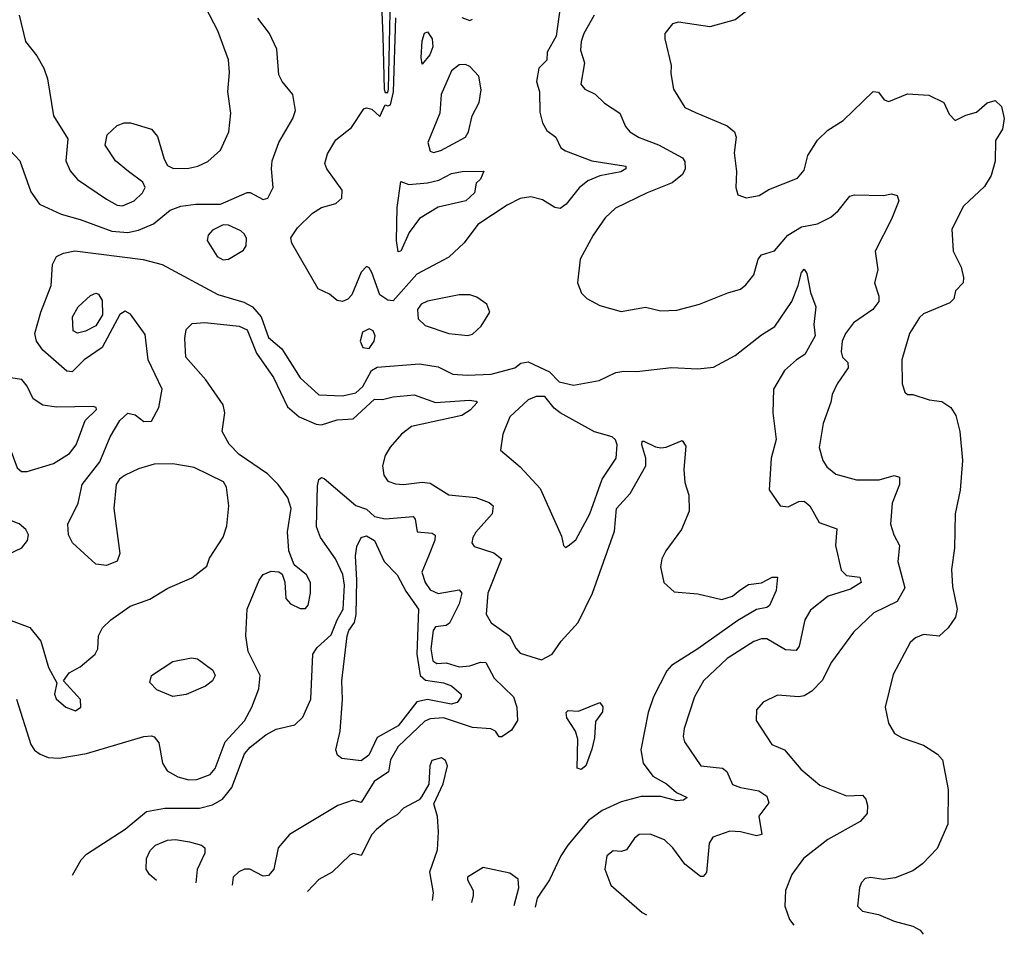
# Model space of a CAD drawing. Extents: x 1173029 to 1307123, y 522559 to 678521.
# Tile 341 of 623: x 1300787 to 1304500, y 522559 to 526008. Entities that reach past the tile are written whole.
import ezdxf

# ---------------------------------------------------------------- set-up
doc = ezdxf.new("R2010")
doc.units = 0

msp = doc.modelspace()

# ---------------------------------------------------------------- linework, layer by layer
at = {"layer": '0CON10XD'}
for points in [[(1302145, 526220), (1302156.2, 525943.8), (1302161.4, 525745), (1302165, 525733.5), (1302175, 525733.5), (1302178.1, 525745), (1302198.5, 526671.5)], [(1300785.6, 526025), (1300809.2, 525925), (1300851.7, 525871.7), (1300878, 525825), (1300892.5, 525785), (1300914.4, 525645), (1300968.3, 525558.3), (1300961.1, 525475), (1300977.3, 525437.3), (1301005, 525405.6), (1301115, 525331.1), (1301155, 525308.2), (1301175, 525305.4), (1301218.5, 525325), (1301250.5, 525355), (1301260, 525375), (1301251.9, 525395), (1301198.1, 525435), (1301148.9, 525475), (1301109.6, 525535), (1301117.1, 525572.9), (1301155, 525608.2), (1301181.2, 525618.8), (1301205, 525619.2), (1301284.7, 525594.7), (1301306.5, 525566.5), (1301331.9, 525481.9), (1301345, 525458.1), (1301367, 525447), (1301425, 525447.7), (1301458.8, 525455), (1301497.3, 525472.7), (1301544.7, 525515.3), (1301575.9, 525584.1), (1301583.6, 525655), (1301572.2, 525735), (1301578.1, 525808.1), (1301575, 525856.7), (1301534.4, 525965), (1301488.2, 526055)], [(1302824.7, 526055), (1302810.5, 525945), (1302775.7, 525885), (1302774.6, 525855), (1302744.7, 525825), (1302735.9, 525775), (1302748, 525735), (1302748.7, 525658.7), (1302758.5, 525618.5), (1302775, 525590), (1302809.2, 525565), (1302828, 525525), (1302845, 525513.3), (1302945.3, 525475.3), (1303065, 525456.9), (1303072.5, 525455), (1303073.3, 525445), (1303054.3, 525434.3), (1302975, 525419.2), (1302929.4, 525400.6), (1302896.5, 525373.5), (1302848.2, 525311.8), (1302825, 525295.5), (1302805, 525299.5), (1302758.8, 525328.8), (1302715, 525339.2), (1302675, 525333.6), (1302625, 525307.8), (1302514.6, 525235), (1302463.4, 525166.6), (1302405, 525111.9), (1302285, 525048), (1302195, 524947.2), (1302175, 524950.3), (1302145, 524969.6), (1302115, 525054.2), (1302105, 525072), (1302095, 525077.1), (1302075, 525055.7), (1302040.1, 524969.9), (1302025, 524953.8), (1302005, 524944.6)], [(1303555, 526061.2), (1303485, 526007.1), (1303389.1, 525980.9), (1303271.7, 525998.3), (1303248.3, 525991.7), (1303220, 525955), (1303220, 525935), (1303244, 525835), (1303242.5, 525805), (1303252.9, 525745), (1303295, 525676.2), (1303335, 525657.5), (1303455, 525606.9), (1303482.9, 525585), (1303489.4, 525565), (1303480.8, 525505), (1303490, 525435), (1303488, 525375), (1303495, 525347.5), (1303526.4, 525336.4), (1303575.5, 525344.5), (1303612.4, 525367.6), (1303720.3, 525409.7), (1303745, 525440), (1303759.2, 525495), (1303796.1, 525553.9), (1303835, 525590.6), (1303892.4, 525627.6), (1304005, 525737.1), (1304025, 525733.8), (1304046.7, 525705), (1304065, 525698.8), (1304135, 525728.6), (1304215, 525722.5), (1304272.5, 525695), (1304291.7, 525651.7), (1304315, 525627.5), (1304355, 525647.5), (1304395, 525658.8), (1304435, 525693.8), (1304465, 525703.3), (1304489.7, 525679.7), (1304500, 525635), (1304493.1, 525595), (1304467.4, 525552.6), (1304465.8, 525474.2), (1304450.3, 525419.7), (1304425, 525378.8), (1304346, 525305), (1304302.1, 525217.9), (1304307.5, 525135), (1304337.1, 525075), (1304346.7, 525035), (1304344.3, 525015), (1304316, 524985), (1304310, 524955), (1304295, 524940), (1304195, 524898.6), (1304180.8, 524885), (1304142.9, 524825), (1304113.5, 524725), (1304114.3, 524634.3), (1304125, 524603.3), (1304135, 524593.8), (1304155, 524594), (1304216.1, 524573.9), (1304265, 524568), (1304298, 524545), (1304317.5, 524515), (1304332.9, 524455), (1304342.5, 524345), (1304333.9, 524233.9), (1304314.3, 524145), (1304311.9, 524015), (1304301.1, 523935), (1304305, 523870), (1304322, 523785), (1304315.8, 523755), (1304288.1, 523715), (1304255, 523683.1), (1304195, 523689.2), (1304165, 523677.5), (1304145, 523660), (1304080.8, 523539.2), (1304050.8, 523415), (1304063.1, 523355), (1304086.4, 523316.4), (1304115, 523300), (1304195, 523272), (1304247.9, 523237.9), (1304267, 523217), (1304288.1, 523105), (1304287.1, 522975), (1304246.8, 522883.2), (1304191.2, 522825), (1304155, 522798.8), (1304088.3, 522771.7), (1304045, 522766.2), (1303995, 522773.8), (1303975, 522770), (1303961.2, 522755), (1303954.3, 522735.7), (1303946, 522665), (1303965, 522646), (1304025, 522633.3), (1304085, 522608.8), (1304155, 522590), (1304182.5, 522575), (1304194.3, 522559.3)], [(1300712.5, 525555), (1300788.2, 525475), (1300829.1, 525359.1), (1300861.9, 525311.9), (1300943.8, 525273.8), (1301014.8, 525254.8), (1301135, 525210), (1301195.3, 525205.3), (1301235.6, 525214.4), (1301292, 525238), (1301355, 525290), (1301394.4, 525304.4), (1301451.7, 525311.7), (1301545, 525311.4), (1301645, 525356), (1301655.8, 525355.8), (1301705, 525330), (1301723.3, 525335), (1301742.9, 525375), (1301736.4, 525445), (1301740, 525475), (1301764.5, 525545), (1301817.5, 525635), (1301827.8, 525665), (1301817.1, 525725), (1301777.1, 525775), (1301765, 525800), (1301756.9, 525896.9), (1301729.5, 525955), (1301685, 526012.7)], [(1302005, 524944.6), (1301985, 524949.1), (1301955, 524972.2), (1301912.7, 524992.7), (1301813.8, 525165), (1301809.6, 525185), (1301835, 525222.7), (1301891.7, 525278.3), (1301925, 525299.4), (1301980, 525315), (1302002.5, 525335), (1302003.8, 525365), (1301945.7, 525445), (1301938.1, 525465), (1301948.3, 525501.7), (1301979.4, 525555), (1302038.8, 525601.2), (1302085, 525672), (1302095, 525675.8), (1302115, 525670.8), (1302145, 525642.5), (1302165, 525686.7), (1302175, 525682.5), (1302185, 525686.7), (1302196.8, 525735), (1302206.1, 526015)], [(1302455, 526015.6), (1302485, 526004.2), (1302495, 526010)], [(1302953.5, 526025), (1302914.5, 525955), (1302904.6, 525925), (1302902.3, 525892.3), (1302916.5, 525845), (1302902.9, 525765), (1302918.8, 525745), (1302957.3, 525727.3), (1302992.4, 525692.4), (1303050, 525655), (1303071.9, 525605), (1303088.1, 525585), (1303123.1, 525563.1), (1303195.8, 525535.8), (1303286.3, 525486.3), (1303295, 525473.3), (1303296.9, 525445), (1303286.2, 525423.8), (1303247.6, 525392.4), (1303152.9, 525355), (1303033.5, 525296.5), (1302995, 525260), (1302949.4, 525195), (1302901.2, 525105), (1302891.2, 525015), (1302906, 524976), (1302925.9, 524955.9), (1302975, 524930), (1303055, 524907.5), (1303146.8, 524923.2), (1303205, 524910), (1303265, 524912.9), (1303351.2, 524935), (1303457.1, 524977.1), (1303505, 524992), (1303525, 525008), (1303555.7, 525045), (1303572.5, 525105), (1303585, 525120.6), (1303634.1, 525135.9), (1303683.9, 525195), (1303735, 525226.9), (1303795, 525237.6), (1303846.4, 525263.6), (1303873.3, 525286.7), (1303917.6, 525342.4), (1303935, 525347.5), (1304044.1, 525344.1), (1304075, 525350.8), (1304096.2, 525345), (1304102.5, 525325), (1304074.6, 525255), (1304012.5, 525135), (1304022.5, 525065), (1304010.6, 525015), (1304026.9, 524965), (1304026.7, 524945), (1304004.4, 524915), (1303931.1, 524865), (1303900.9, 524825), (1303889.1, 524795), (1303884.5, 524755), (1303890, 524735), (1303909.5, 524715), (1303911.5, 524695), (1303870, 524635), (1303851.5, 524595), (1303845.5, 524565), (1303816.7, 524485), (1303802.5, 524395), (1303815.4, 524345.4), (1303831.4, 524321.4), (1303865, 524294.4), (1303942.2, 524272.2), (1304027.7, 524272.3), (1304085, 524288.9), (1304105, 524282.5), (1304104.4, 524255), (1304077.5, 524185), (1304070.6, 524105), (1304083.1, 524065), (1304104.4, 524025), (1304098.2, 523965), (1304124.5, 523865), (1304096.5, 523813.5), (1304008.4, 523771.6), (1303931.1, 523698.9), (1303848.5, 523585), (1303813.3, 523516.7), (1303773.9, 523476.1), (1303745, 523458.6), (1303725, 523454.3), (1303645, 523460.8), (1303591.2, 523435), (1303566.2, 523405), (1303564, 523365), (1303624, 523275), (1303671.2, 523255), (1303732.4, 523182.4), (1303805, 523121.2), (1303905, 523081.2), (1303965, 523084), (1303978.2, 523068.2), (1303984.5, 523045), (1303983.1, 523015), (1303956.9, 522985), (1303835, 522916.7), (1303743.1, 522845), (1303698.6, 522785), (1303674.4, 522725), (1303672.5, 522665), (1303690.6, 522615), (1303706.4, 522593.5)], [(1302305, 525840), (1302300.6, 525865), (1302305, 525927.5), (1302313.8, 525956.2), (1302325, 525961.2), (1302342.9, 525935), (1302345.3, 525905), (1302333.6, 525875), (1302305, 525840)], [(1302347.1, 525507.1), (1302375, 525514.5), (1302468.9, 525565), (1302479.7, 525585), (1302493.9, 525645), (1302520.4, 525695), (1302527, 525743), (1302518.5, 525795), (1302485, 525831.2), (1302468.3, 525838.3), (1302445, 525837.1), (1302415, 525814.3), (1302376.5, 525725), (1302371.1, 525655), (1302326.9, 525545), (1302335, 525512), (1302347.1, 525507.1)], [(1302215, 525132.2), (1302207.7, 525175), (1302211.1, 525298.9), (1302225, 525398), (1302255, 525386.1), (1302325, 525392.1), (1302367.3, 525402.7), (1302415, 525427.1), (1302455.6, 525435.6), (1302537, 525437), (1302525, 525406.7), (1302508.3, 525391.7), (1302502, 525355), (1302469.2, 525325), (1302365, 525300.5), (1302295, 525258.2), (1302256.4, 525205), (1302225, 525134.5), (1302215, 525132.2)], [(1301555, 525101.9), (1301575, 525104.3), (1301631.2, 525138.8), (1301640.8, 525155), (1301642.1, 525182.1), (1301635, 525198.8), (1301620.9, 525210.9), (1301575, 525232.5), (1301555, 525234.2), (1301515, 525214), (1301498, 525195), (1301494.2, 525175), (1301532, 525115), (1301555, 525101.9)], [(1300755, 523742.7), (1300826.2, 523716.2), (1300867.5, 523665), (1300895.4, 523565.4), (1300927, 523507), (1300919.2, 523465), (1300925, 523446.7), (1300961.2, 523415), (1300997.9, 523402.1), (1301017.5, 523415), (1301017.1, 523445), (1300952.5, 523515), (1300973.8, 523545), (1301015, 523568.2), (1301071.9, 523615), (1301081.9, 523635), (1301084.3, 523685), (1301099.2, 523715), (1301130.8, 523745), (1301203.8, 523796.2), (1301277.8, 523822.2), (1301345.4, 523864.6), (1301436.8, 523903.2), (1301493, 523947), (1301503, 523977), (1301555, 524056.2), (1301568.8, 524098.8), (1301575.4, 524175), (1301567.8, 524245), (1301555.6, 524265), (1301445, 524319.7), (1301365, 524333.1), (1301295, 524331.5), (1301235, 524313.6), (1301185, 524290.5), (1301164.2, 524275), (1301151.1, 524255), (1301142, 524165), (1301164.4, 523995), (1301154.5, 523965.5), (1301115, 523950), (1301075, 523954.6), (1300986.9, 524035), (1300971.9, 524065), (1300968.8, 524105), (1301008.5, 524185), (1301022.7, 524255), (1301089.7, 524340.3), (1301128.2, 524435), (1301165, 524496.9), (1301195, 524524.3), (1301222.5, 524517.5), (1301255, 524492), (1301285, 524494), (1301311.5, 524545), (1301324.6, 524615), (1301271.6, 524725), (1301260.6, 524820.6), (1301205, 524897.1), (1301185, 524908.5), (1301165, 524896.2), (1301098.7, 524771.3), (1301030, 524725), (1300985, 524680), (1300965, 524682.5), (1300875, 524762.1), (1300851.2, 524795), (1300844.2, 524825), (1300867.4, 524905), (1300906.2, 525005), (1300911.1, 525085), (1300926, 525115), (1300952.2, 525127.8), (1300995, 525136.4), (1301253.5, 525103.5), (1301325, 525084), (1301535, 524971.9), (1301632.3, 524942.3), (1301665.2, 524925.2), (1301697.3, 524887.3), (1301725, 524808.9), (1301776, 524766), (1301845, 524657.3), (1301915, 524593.3), (1302005, 524588.9), (1302055, 524600.5), (1302081.5, 524625), (1302113.7, 524685), (1302135, 524697), (1302295, 524710), (1302365, 524698.9), (1302420.9, 524670.9), (1302475, 524667.8), (1302565, 524671.7), (1302654, 524695), (1302677.4, 524712.6), (1302705, 524717.5), (1302785, 524680), (1302821.7, 524641.7), (1302875, 524630), (1302972.4, 524647.6), (1303035, 524677.5), (1303065, 524682.9), (1303115, 524681.1), (1303245, 524696.8), (1303345, 524690.8), (1303403.1, 524696.9), (1303485, 524741.1), (1303585, 524819.1), (1303635, 524850.6), (1303698.5, 524945), (1303723.2, 525005), (1303735, 525053.8), (1303745, 525067.5), (1303755, 525050), (1303769.4, 524979.4), (1303789.2, 524925), (1303782.1, 524857.9), (1303787.4, 524815), (1303747.5, 524745), (1303716.9, 524725), (1303671.8, 524685), (1303630, 524615), (1303627.1, 524525), (1303639.5, 524425), (1303620.9, 524355), (1303612.9, 524235), (1303655, 524174.4), (1303685, 524170.8), (1303725, 524190.8), (1303745, 524192.1), (1303767.1, 524175), (1303801.3, 524111.3), (1303868.5, 524088.5), (1303863.1, 524025), (1303885, 523932.5), (1303905, 523912.1), (1303955.3, 523905.3), (1303960.6, 523885), (1303919.9, 523860.1), (1303835.3, 523834.7), (1303768.8, 523781.2), (1303747.3, 523745), (1303726.1, 523645), (1303715, 523629.1), (1303675, 523631.8), (1303605, 523673.8), (1303585, 523673.8), (1303555, 523662.7), (1303455, 523599.1), (1303365.3, 523514.7), (1303331.8, 523455), (1303292.5, 523335), (1303288.5, 523305), (1303294.5, 523285), (1303356.2, 523195), (1303437.5, 523185), (1303453.5, 523173.5), (1303475, 523124.5), (1303505, 523112.8), (1303575, 523100.4), (1303605, 523080), (1303611.5, 523055), (1303573.8, 523005), (1303586.2, 522935), (1303565, 522930.9), (1303505, 522945.5), (1303465, 522948.2), (1303401.2, 522925), (1303387, 522903), (1303377.5, 522792.5), (1303365, 522777.5), (1303355, 522776.7), (1303295, 522824.3), (1303250, 522885), (1303218.6, 522915), (1303165, 522937.2), (1303123.8, 522935), (1303105, 522921.4), (1303075, 522877.8), (1303055, 522871.8), (1303025, 522874.2), (1303001.4, 522855), (1302993.3, 522805), (1303016.2, 522745), (1303135, 522642), (1303150.7, 522632.5)], [(1301005, 524825.6), (1300989.2, 524835), (1300986.9, 524886.9), (1301007.5, 524925), (1301055, 524967.9), (1301075, 524976.4), (1301085, 524972.5), (1301098.3, 524948.3), (1301099.8, 524895), (1301075, 524853.2), (1301035, 524833.6), (1301005, 524825.6)], [(1302476.8, 524816.8), (1302495, 524821.5), (1302528, 524852), (1302560, 524905), (1302548.8, 524935), (1302511.7, 524961.7), (1302485, 524969.6), (1302445, 524969.7), (1302325, 524946.6), (1302301.8, 524935), (1302287.3, 524915), (1302289.6, 524879.6), (1302316.2, 524855), (1302405, 524824.4), (1302476.8, 524816.8)], [(1300775.9, 523445.9), (1300829.5, 523275), (1300843.7, 523253.7), (1300865, 523237.9), (1300895.3, 523225.3), (1300936.8, 523223.2), (1301039.1, 523240.9), (1301255, 523305.6), (1301285, 523307.5), (1301295, 523303.8), (1301311.7, 523281.7), (1301325.6, 523205), (1301342.9, 523175), (1301383.5, 523153.5), (1301425, 523142), (1301455, 523142.7), (1301505, 523161.8), (1301525, 523184.4), (1301562.3, 523285), (1301635, 523364.4), (1301663.2, 523415), (1301689.6, 523485), (1301694.6, 523535), (1301648.9, 523625), (1301639.6, 523685), (1301645.6, 523785), (1301690.5, 523895), (1301705, 523915.6), (1301735, 523928.1), (1301765, 523925.8), (1301777.1, 523917.1), (1301787.3, 523887.3), (1301790.8, 523825), (1301808.8, 523805), (1301845, 523787.5), (1301865, 523788), (1301875, 523800), (1301884.4, 523845), (1301884.4, 523885), (1301869.2, 523915), (1301822.7, 523952.7), (1301801.9, 524005), (1301796.6, 524076.6), (1301811.1, 524165), (1301798.8, 524205), (1301762.5, 524255), (1301721.5, 524295), (1301615, 524367.9), (1301576.8, 524406.8), (1301551.1, 524455), (1301561.5, 524525), (1301555, 524555.8), (1301489.2, 524649.2), (1301414.4, 524735), (1301409.5, 524805), (1301415, 524840), (1301438.1, 524861.9), (1301486, 524866), (1301615, 524852.6), (1301645, 524837.6), (1301679.9, 524749.9), (1301745, 524658.8), (1301797.6, 524547.6), (1301840.7, 524510.7), (1301905, 524482.2), (1301925, 524480), (1301985, 524499.4), (1302045, 524502.1), (1302125, 524577.4), (1302155, 524575.3), (1302195, 524585.8), (1302275, 524592.6), (1302355, 524563.8), (1302482.9, 524572.9), (1302509.1, 524569.1), (1302513.8, 524565), (1302485.4, 524535), (1302454.4, 524515.6), (1302265, 524474.3), (1302227.2, 524445), (1302184.4, 524395.6), (1302165.4, 524365), (1302155.3, 524325), (1302160.3, 524290.3), (1302175, 524268.1), (1302205, 524257.1), (1302235, 524254.6), (1302305, 524264.1), (1302335, 524260), (1302406.1, 524216.1), (1302506.7, 524206.7), (1302557.1, 524187.1), (1302572.2, 524175), (1302568.8, 524145), (1302507.8, 524075), (1302495.6, 524055), (1302492.5, 524035), (1302501.5, 524021.5), (1302575, 523997.8), (1302603.6, 523975), (1302552.2, 523845), (1302546.5, 523766.5), (1302565, 523733.3), (1302634.8, 523684.8), (1302658, 523638), (1302675, 523619.5), (1302755, 523594.4), (1302794.6, 523615.4), (1302828.5, 523665), (1302892.9, 523735), (1302946.8, 523845), (1303030.7, 524079.3), (1303038, 524165), (1303089.2, 524220.8), (1303148, 524325), (1303148.8, 524355), (1303132.8, 524405), (1303135, 524418), (1303141.1, 524418.9), (1303185, 524396.9), (1303205, 524393.9), (1303225, 524396.4), (1303285, 524421.2), (1303299.5, 524399.5), (1303291.4, 524311.4), (1303295, 524262.5), (1303310, 524215), (1303311.2, 524155), (1303282.9, 524085), (1303223.6, 524005), (1303208.9, 523975), (1303203.1, 523945), (1303215.6, 523885.6), (1303255, 523850.8), (1303345, 523843.1), (1303435, 523821.2), (1303475, 523834.7), (1303502.9, 523857.1), (1303535, 523878.2), (1303585, 523884.4), (1303625, 523905.4), (1303645, 523905.8), (1303640, 523855), (1303615, 523798.6), (1303605, 523791.2), (1303566.1, 523783.9), (1303495, 523742.5), (1303344.6, 523635), (1303245, 523572.2), (1303227.4, 523552.6), (1303177.5, 523455), (1303157.1, 523395), (1303129.6, 523255), (1303138.8, 523205), (1303175, 523155.7), (1303226.1, 523126.1), (1303264.1, 523094.1), (1303304, 523075), (1303290, 523065), (1303265, 523062.4), (1303205, 523078.3), (1303131.3, 523078.7), (1303055, 523059.2), (1302983.8, 523026.2), (1302932, 522988), (1302854.6, 522895), (1302828.2, 522855), (1302785.7, 522764.3), (1302738.2, 522695), (1302730.6, 522661.9)], [(1302105, 524767.8), (1302124, 524795), (1302127.8, 524815), (1302120, 524835), (1302105, 524842.3), (1302080.5, 524829.5), (1302070.8, 524795), (1302081.2, 524771.2), (1302105, 524767.8)], [(1300815, 524304.4), (1300915, 524333.8), (1300975, 524372.2), (1301000, 524405), (1301033.9, 524496.1), (1301077.3, 524537.3), (1301075.3, 524545.3), (1301065, 524549.1), (1300926.4, 524546.4), (1300874.7, 524554.7), (1300838.4, 524578.4), (1300815, 524625.8), (1300795, 524651.4), (1300752.5, 524657.5), (1300742.5, 524647.5), (1300739.5, 524540.5), (1300724, 524465), (1300777.9, 524317.9), (1300794.4, 524304.4), (1300815, 524304.4)], [(1302845, 524017.5), (1302855, 524023.3), (1302885, 524046.7), (1302937.3, 524145), (1302983.3, 524275), (1303036.5, 524355), (1303040, 524405), (1303033.7, 524423.7), (1303021.2, 524435), (1302955, 524454.2), (1302825, 524525.7), (1302802.8, 524542.8), (1302767.1, 524587.1), (1302735, 524587.3), (1302705, 524574.5), (1302635, 524510), (1302608.6, 524445), (1302600, 524385), (1302675, 524321.2), (1302749.7, 524239.7), (1302830.8, 524060.8), (1302837.5, 524025), (1302845, 524017.5)], [(1300986.5, 522781.9), (1301019.8, 522840.2), (1301039.1, 522860.9), (1301185, 522955.9), (1301265, 523022.2), (1301335, 523035.3), (1301465, 523035.3), (1301515, 523047.6), (1301551.8, 523068.2), (1301587, 523113), (1301635, 523240), (1301655.9, 523265), (1301715, 523311.6), (1301755, 523332.2), (1301825, 523348.8), (1301855, 523377.8), (1301885.5, 523445.5), (1301892.1, 523615), (1301908.9, 523641.1), (1301962.1, 523687.9), (1301984, 523745), (1302006.9, 523785), (1302012.3, 523875), (1302006.1, 523916.1), (1301978.2, 523975), (1301921.1, 524055), (1301907.1, 524095), (1301910.2, 524249.8), (1301915.8, 524274.2), (1301925, 524281.2), (1301935, 524278), (1302055, 524175.4), (1302095, 524161.8), (1302125, 524134.8), (1302165, 524126.2), (1302271.4, 524135), (1302279.2, 524125), (1302286.1, 524076.1), (1302342.2, 524072.2), (1302354.5, 524064.5), (1302352.4, 524045), (1302328.4, 523985), (1302303.7, 523925), (1302316.4, 523885), (1302335, 523858.2), (1302365, 523844.7), (1302445, 523857.7), (1302454.4, 523845), (1302444.6, 523805), (1302407.8, 523732.2), (1302395, 523723.3), (1302355, 523718.9), (1302346.5, 523705), (1302337.9, 523635), (1302345, 523590.9), (1302360.5, 523580.5), (1302395, 523582.6), (1302445, 523567.6), (1302485, 523571.9), (1302525, 523584.7), (1302545, 523583.5), (1302576.9, 523525), (1302648.8, 523455), (1302662.5, 523415), (1302664.6, 523365), (1302641.3, 523328.7), (1302605, 523303.8), (1302595, 523304.2), (1302581.2, 523325), (1302564.5, 523334.5), (1302495, 523339), (1302385, 523375.5), (1302335, 523371.2), (1302315, 523362.9), (1302215, 523267.2), (1302185, 523216.9), (1302178.5, 523171.5), (1302124.1, 523135.9), (1302075, 523056.6), (1302045, 523065.3), (1301987.5, 523045), (1301805, 522935.4), (1301762.3, 522885), (1301745.5, 522805), (1301725, 522780.6), (1301705, 522778.6), (1301655, 522805.4), (1301635, 522805.4), (1301613.1, 522795), (1301591.9, 522775), (1301588.8, 522744.6)], [(1300725, 523988.8), (1300745, 523992), (1300795, 524016.2), (1300816.4, 524043.6), (1300820, 524065), (1300810, 524085), (1300785, 524107.1), (1300725, 524130.6), (1300713.7, 524126.3), (1300700, 524105), (1300695.4, 524045.4), (1300715, 523996.2), (1300725, 523988.8)], [(1302075, 523213.3), (1302002, 523222), (1301985.6, 523235), (1301979.5, 523255), (1301995.2, 523324.8), (1302004.3, 523445), (1302001.8, 523515), (1302022.5, 523685), (1302027.9, 523705), (1302049.3, 523735), (1302056.7, 523765), (1302058.7, 523895), (1302053.3, 523986.7), (1302058.8, 524021.2), (1302075, 524055.3), (1302095, 524062.1), (1302125, 524044.5), (1302161.1, 523965), (1302211.1, 523915), (1302243.5, 523853.5), (1302291.4, 523785), (1302285.4, 523615.4), (1302297.9, 523535), (1302317.3, 523517.3), (1302385, 523507), (1302415, 523495.8), (1302451.5, 523465), (1302452.5, 523455), (1302437.2, 523432.8), (1302413.7, 523426.3), (1302325, 523444.1), (1302284.7, 523435.3), (1302214.4, 523345), (1302135, 523300.8), (1302103.3, 523235), (1302075, 523213.3)], [(1301365, 523456), (1301305, 523480.8), (1301278.3, 523508.3), (1301283.8, 523535), (1301365, 523587.8), (1301435, 523601.9), (1301457.4, 523597.4), (1301516, 523555), (1301524.2, 523535), (1301514, 523515), (1301488, 523495), (1301415, 523462.9), (1301365, 523456)], [(1302905, 523180), (1302890, 523185), (1302892.5, 523295), (1302882.5, 523325), (1302850, 523375), (1302847.5, 523395), (1302855, 523402.5), (1302895, 523400), (1302975, 523433.3), (1302986.7, 523416.7), (1302985, 523397.5), (1302958.3, 523361.7), (1302955, 523300), (1302945, 523257.5), (1302922.5, 523195), (1302905, 523180)], [(1302344.5, 522687.1), (1302348.1, 522715), (1302334.5, 522795), (1302362.4, 522877.6), (1302366.9, 522945), (1302363.4, 523003.4), (1302349.3, 523050.7), (1302383.9, 523126.1), (1302400, 523195), (1302393.3, 523215), (1302377.5, 523225), (1302342, 523215), (1302334.2, 523195), (1302330, 523125), (1302302.9, 523077.1), (1302294.2, 523065.8), (1302235, 523034.3), (1302210.5, 523009.5), (1302175, 522989.5), (1302133.1, 522955), (1302115.6, 522935), (1302075, 522856.9), (1302045, 522864.4), (1302032.1, 522857.9), (1301965, 522793.1), (1301915, 522766.4), (1301872.2, 522721.1)], [(1301303.2, 522762.3), (1301276.7, 522785), (1301263.8, 522805), (1301265.8, 522845), (1301279.2, 522875), (1301300, 522895), (1301345, 522913.8), (1301375, 522916.8), (1301427.3, 522907.3), (1301473.3, 522895), (1301486, 522885), (1301485.6, 522865), (1301456.1, 522803.9), (1301451.9, 522753.1)], [(1302651.4, 522667.5), (1302670, 522735), (1302667, 522767), (1302635, 522790.3), (1302535, 522810.8), (1302475.7, 522775), (1302475.5, 522765), (1302496.8, 522725), (1302497, 522705), (1302491.6, 522678.7)]]:
    msp.add_lwpolyline(points, dxfattribs=at)

doc.saveas('drawing.dxf')
